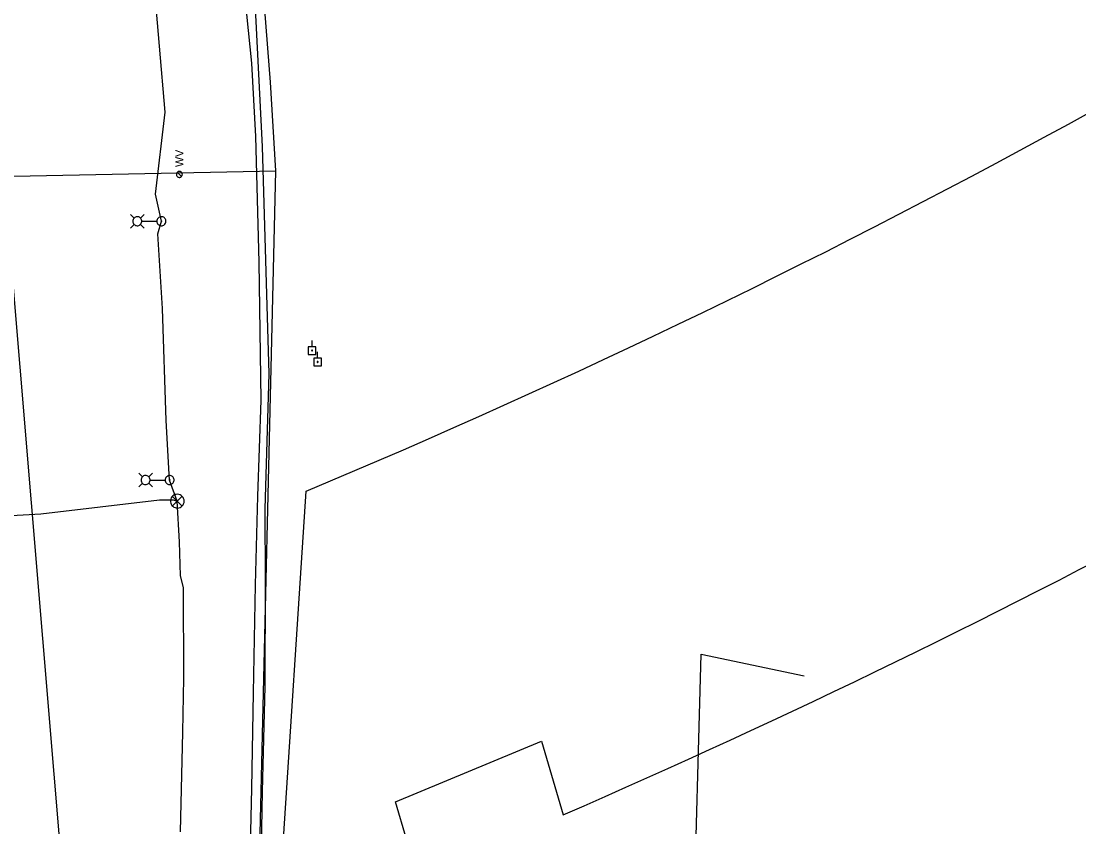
# Model space of a CAD drawing. Extents: x 596028 to 606371, y 330010 to 403088.
# Drawn here: x 604941 to 605450, y 333548 to 333935 of the extents above; entities that cross this region are included whole.
import ezdxf

# ---------------------------------------------------------------- set-up
doc = ezdxf.new("R2010")
doc.units = 0
for name, color, linetype in [('E_LTG', 7, 'Continuous'), ('E_LTG_CID', 7, 'Continuous'), ('E_UTL_EPowerPole', 7, 'Continuous'), ('E_UTL_G_UG', 7, 'Continuous'), ('E_UTL_Overhead', 7, 'Continuous'), ('E_UTL_SAN_UG_MMSD', 7, 'Continuous'), ('E_UTL_TV_UG', 7, 'Continuous'), ('E_UTL_W', 7, 'Continuous'), ('E_UTL_W_UG', 7, 'Continuous')]:
    doc.layers.add(name, color=color, linetype=linetype)

# ---------------------------------------------------------------- blocks, each defined once
blk = doc.blocks.new('ACAD_PROXY_ENTITY')
at = {"layer": 'E_LTG'}
for points in [[(1843732.6, 1017005.2), (1843732.5, 1017007.1), (1843731.9, 1017008.9), (1843731, 1017010.6), (1843729.9, 1017012.1), (1843728.4, 1017013.4), (1843726.8, 1017014.3), (1843725, 1017014.9), (1843723.1, 1017015.2), (1843721.1, 1017015.1), (1843719.3, 1017014.7), (1843717.6, 1017013.9), (1843716, 1017012.8), (1843714.7, 1017011.4), (1843713.6, 1017009.8), (1843712.9, 1017008), (1843712.6, 1017006.1), (1843712.6, 1017004.2), (1843712.9, 1017002.3), (1843713.6, 1017000.6), (1843714.7, 1016998.9), (1843716, 1016997.6), (1843717.6, 1016996.4), (1843719.3, 1016995.7), (1843721.1, 1016995.2), (1843723.1, 1016995.1), (1843725, 1016995.4), (1843726.8, 1016996), (1843728.4, 1016997), (1843729.9, 1016998.2), (1843731, 1016999.7), (1843731.9, 1017001.4), (1843732.5, 1017003.3), (1843732.6, 1017005.2)], [(1843729.5, 1017012.3), (1843715.4, 1016998.1)], [(1843715.4, 1017012.1), (1843729.6, 1016997.9)]]:
    blk.add_lwpolyline(points, dxfattribs=at)

msp = doc.modelspace()

# ---------------------------------------------------------------- linework, layer by layer
at = {"layer": 'E_LTG'}
for points in [[(604995.43, 333840.3), (604993.66, 333842.08)], [(604994.78, 333838.78), (604994.82, 333838.37), (604994.94, 333837.97), (604995.13, 333837.61), (604995.38, 333837.28), (604995.69, 333837.01), (604996.05, 333836.8), (604996.44, 333836.67), (604996.85, 333836.61), (604997.27, 333836.63), (604997.67, 333836.73), (604998.04, 333836.9), (604998.38, 333837.14), (604998.67, 333837.44), (604998.89, 333837.79), (604999.04, 333838.17), (604999.12, 333838.58), (604999.12, 333838.99), (604999.04, 333839.4), (604998.89, 333839.78), (604998.67, 333840.13), (604998.38, 333840.43), (604998.04, 333840.67), (604997.67, 333840.84), (604997.27, 333840.94), (604996.85, 333840.96), (604996.44, 333840.9), (604996.05, 333840.76), (604995.69, 333840.55), (604995.38, 333840.28), (604995.13, 333839.96), (604994.94, 333839.59), (604994.82, 333839.19), (604994.78, 333838.78)], [(604998.48, 333840.3), (605000.26, 333842.08)], [(605006.38, 333838.78), (605006.42, 333838.37), (605006.54, 333837.97), (605006.73, 333837.61), (605006.99, 333837.28), (605007.3, 333837.01), (605007.66, 333836.8), (605008.05, 333836.67), (605008.46, 333836.61), (605008.87, 333836.63), (605009.27, 333836.73), (605009.65, 333836.9), (605009.98, 333837.14), (605010.27, 333837.44), (605010.49, 333837.79), (605010.65, 333838.17), (605010.73, 333838.58), (605010.73, 333838.99), (605010.65, 333839.4), (605010.49, 333839.78), (605010.27, 333840.13), (605009.98, 333840.43), (605009.65, 333840.67), (605009.27, 333840.84), (605008.87, 333840.94), (605008.46, 333840.96), (605008.05, 333840.9), (605007.66, 333840.76), (605007.3, 333840.55), (605006.99, 333840.28), (605006.73, 333839.96), (605006.54, 333839.59), (605006.42, 333839.19), (605006.38, 333838.78)], [(604995.43, 333837.26), (604993.66, 333835.48)], [(604998.48, 333837.26), (605000.26, 333835.48)], [(604999.17, 333838.78), (605006.35, 333838.78)], [(605008.39, 333838.78), (605008.4, 333838.75), (605008.41, 333838.72), (605008.42, 333838.69), (605008.44, 333838.67), (605008.46, 333838.65), (605008.49, 333838.63), (605008.52, 333838.62), (605008.55, 333838.62), (605008.58, 333838.62), (605008.61, 333838.63), (605008.64, 333838.64), (605008.67, 333838.66), (605008.69, 333838.68), (605008.71, 333838.71), (605008.72, 333838.74), (605008.73, 333838.77), (605008.73, 333838.8), (605008.72, 333838.83), (605008.71, 333838.86), (605008.69, 333838.89), (605008.67, 333838.91), (605008.64, 333838.93), (605008.61, 333838.94), (605008.58, 333838.95), (605008.55, 333838.95), (605008.52, 333838.94), (605008.49, 333838.93), (605008.46, 333838.92), (605008.44, 333838.9), (605008.42, 333838.87), (605008.41, 333838.84), (605008.4, 333838.81), (605008.39, 333838.78)], [(604999.39, 333715.87), (604997.62, 333717.65)], [(604999.39, 333712.83), (604997.62, 333711.05)], [(604998.74, 333714.35), (604998.78, 333713.94), (604998.9, 333713.54), (604999.09, 333713.18), (604999.34, 333712.85), (604999.65, 333712.58), (605000.01, 333712.37), (605000.4, 333712.24), (605000.81, 333712.18), (605001.23, 333712.2), (605001.63, 333712.3), (605002, 333712.47), (605002.34, 333712.71), (605002.63, 333713.01), (605002.85, 333713.36), (605003, 333713.74), (605003.08, 333714.15), (605003.08, 333714.56), (605003, 333714.97), (605002.85, 333715.35), (605002.63, 333715.7), (605002.34, 333716), (605002, 333716.24), (605001.63, 333716.41), (605001.23, 333716.51), (605000.81, 333716.53), (605000.4, 333716.47), (605000.01, 333716.33), (604999.65, 333716.12), (604999.34, 333715.85), (604999.09, 333715.53), (604998.9, 333715.16), (604998.78, 333714.76), (604998.74, 333714.35)], [(605002.44, 333715.87), (605004.22, 333717.65)], [(605002.44, 333712.83), (605004.22, 333711.05)], [(605003.13, 333714.35), (605010.31, 333714.35)], [(605010.34, 333714.35), (605010.38, 333713.94), (605010.5, 333713.54), (605010.69, 333713.18), (605010.95, 333712.85), (605011.26, 333712.58), (605011.62, 333712.37), (605012.01, 333712.24), (605012.42, 333712.18), (605012.83, 333712.2), (605013.23, 333712.3), (605013.61, 333712.47), (605013.94, 333712.71), (605014.23, 333713.01), (605014.45, 333713.36), (605014.61, 333713.74), (605014.69, 333714.15), (605014.69, 333714.56), (605014.61, 333714.97), (605014.45, 333715.35), (605014.23, 333715.7), (605013.94, 333716), (605013.61, 333716.24), (605013.23, 333716.41), (605012.83, 333716.51), (605012.42, 333716.53), (605012.01, 333716.47), (605011.62, 333716.33), (605011.26, 333716.12), (605010.95, 333715.85), (605010.69, 333715.53), (605010.5, 333715.16), (605010.38, 333714.76), (605010.34, 333714.35)], [(605012.35, 333714.35), (605012.36, 333714.32), (605012.37, 333714.29), (605012.38, 333714.26), (605012.4, 333714.24), (605012.42, 333714.22), (605012.45, 333714.2), (605012.48, 333714.19), (605012.51, 333714.19), (605012.54, 333714.19), (605012.57, 333714.2), (605012.6, 333714.21), (605012.63, 333714.23), (605012.65, 333714.25), (605012.67, 333714.28), (605012.68, 333714.31), (605012.69, 333714.34), (605012.69, 333714.37), (605012.68, 333714.4), (605012.67, 333714.43), (605012.65, 333714.46), (605012.63, 333714.48), (605012.6, 333714.5), (605012.57, 333714.51), (605012.54, 333714.52), (605012.51, 333714.52), (605012.48, 333714.51), (605012.45, 333714.5), (605012.42, 333714.49), (605012.4, 333714.47), (605012.38, 333714.44), (605012.37, 333714.41), (605012.36, 333714.38), (605012.35, 333714.35)]]:
    msp.add_lwpolyline(points, dxfattribs=at)
at = {"layer": 'E_LTG_CID'}
for points in [[(605017.72, 333545.18), (605018.86, 333593.18), (605019.31, 333619.04), (605019.11, 333662.74), (605017.7, 333668.32), (605017.29, 333684.65), (605016.2, 333704.19), (605012.52, 333714.35), (605010.86, 333742.99), (605009.02, 333796.81), (605006.86, 333832.68), (605008.56, 333838.78), (605005.64, 333851.75), (605010.35, 333891.22), (605002.22, 333986.67), (604999.56, 334013), (604995.2, 334088.09), (604992.37, 334163.31), (604990.63, 334201.5), (604987.81, 334245.82), (604984.57, 334308.11), (604981.59, 334376.96)], [(604898.92, 333656.62), (604896.66, 333695.09), (604950.52, 333698.02), (605007.71, 333704.8), (605014.25, 333704.78), (605016.2, 333704.19)]]:
    msp.add_lwpolyline(points, dxfattribs=at)
at = {"layer": 'E_UTL_EPowerPole'}
for points in [[(605081.04, 333778.47), (605081.04, 333781.38)], [(605082.88, 333778.47), (605079.19, 333778.47)], [(605079.19, 333778.47), (605079.19, 333774.78)], [(605079.19, 333774.78), (605082.88, 333774.78)], [(605081.31, 333776.63), (605081.3, 333776.68), (605081.29, 333776.72), (605081.27, 333776.76), (605081.24, 333776.8), (605081.21, 333776.83), (605081.17, 333776.85), (605081.13, 333776.86), (605081.08, 333776.87), (605081.04, 333776.87), (605080.99, 333776.86), (605080.95, 333776.84), (605080.91, 333776.81), (605080.88, 333776.78), (605080.86, 333776.74), (605080.84, 333776.7), (605080.83, 333776.65), (605080.83, 333776.61), (605080.84, 333776.57), (605080.86, 333776.52), (605080.88, 333776.48), (605080.91, 333776.45), (605080.95, 333776.43), (605080.99, 333776.41), (605081.04, 333776.4), (605081.08, 333776.39), (605081.13, 333776.4), (605081.17, 333776.42), (605081.21, 333776.44), (605081.24, 333776.47), (605081.27, 333776.5), (605081.29, 333776.54), (605081.3, 333776.59), (605081.31, 333776.63)], [(605082.88, 333774.78), (605082.88, 333778.47)], [(605083.67, 333773), (605083.67, 333775.91)], [(605085.51, 333773), (605081.82, 333773)], [(605081.82, 333773), (605081.82, 333769.31)], [(605081.82, 333769.31), (605085.51, 333769.31)], [(605083.94, 333771.16), (605083.93, 333771.21), (605083.92, 333771.25), (605083.9, 333771.29), (605083.87, 333771.33), (605083.84, 333771.36), (605083.8, 333771.38), (605083.76, 333771.39), (605083.71, 333771.4), (605083.67, 333771.4), (605083.62, 333771.39), (605083.58, 333771.37), (605083.54, 333771.34), (605083.51, 333771.31), (605083.49, 333771.27), (605083.47, 333771.23), (605083.46, 333771.18), (605083.46, 333771.14), (605083.47, 333771.1), (605083.49, 333771.05), (605083.51, 333771.01), (605083.54, 333770.98), (605083.58, 333770.96), (605083.62, 333770.94), (605083.67, 333770.93), (605083.71, 333770.92), (605083.76, 333770.93), (605083.8, 333770.95), (605083.84, 333770.97), (605083.87, 333771), (605083.9, 333771.03), (605083.92, 333771.07), (605083.93, 333771.12), (605083.94, 333771.16)], [(605085.51, 333769.31), (605085.51, 333773)]]:
    msp.add_lwpolyline(points, dxfattribs=at)
at = {"layer": 'E_UTL_G_UG'}
msp.add_lwpolyline([(605067.35, 332890.68), (605061.21, 332951.97), (605055.05, 333004.59), (605053.86, 333028.21), (605052.5, 333057.99), (605051.57, 333081.36), (605049.66, 333125.99), (605049.8, 333176.37), (605050.05, 333219.56), (605051.36, 333273.68), (605051.84, 333298.93), (605052.97, 333353.42), (605053.54, 333377.39), (605054.31, 333435.25), (605055.56, 333475.58), (605057.16, 333564.52), (605058.44, 333615), (605058.65, 333665.55), (605058.49, 333700.45), (605060.44, 333765.47), (605057.13, 333874.76), (605051.05, 333995.08)], dxfattribs=at)
at = {"layer": 'E_UTL_Overhead'}
msp.add_line((605268.31, 333630.66), (605317.78, 333620.15), dxfattribs=at)
msp.add_lwpolyline([(605251.35, 332794.14), (605251.32, 332797.87), (605254.28, 332888.93), (605255.36, 332982.6), (605256.54, 333101.39), (605259.23, 333266.42), (605263.85, 333423.49), (605264.54, 333496.55), (605268.31, 333630.66)], dxfattribs=at)
at = {"layer": 'E_UTL_SAN_UG_MMSD'}
msp.add_lwpolyline([(604978.83, 333311.92), (604918.55, 334029.79), (604889.58, 334663.41)], dxfattribs=at)
at = {"layer": 'E_UTL_TV_UG'}
msp.add_lwpolyline([(605047.66, 333380.14), (605052.04, 333566.05), (605052.94, 333612.06), (605053.78, 333663.95), (605054.92, 333706.62), (605056.5, 333752.82), (605055.52, 333819.08), (605053.96, 333879.58), (605052.02, 333914.74), (605048.87, 333946.4), (605047.29, 333975.33), (605044.92, 334014.62), (605047.49, 334023.58), (605051.3, 334025.55), (605059.81, 334029.72)], dxfattribs=at)
at = {"layer": 'E_UTL_W'}
for points in [[(605017.2, 333862.73), (605016.93, 333862.71), (605016.67, 333862.63), (605016.43, 333862.51), (605016.22, 333862.34), (605016.04, 333862.13), (605015.91, 333861.9), (605015.82, 333861.64), (605015.78, 333861.37), (605015.79, 333861.1), (605015.86, 333860.84), (605015.97, 333860.59), (605016.13, 333860.37), (605016.32, 333860.18), (605016.55, 333860.04), (605016.8, 333859.94), (605017.07, 333859.89), (605017.34, 333859.89), (605017.6, 333859.94), (605017.86, 333860.04), (605018.08, 333860.18), (605018.28, 333860.37), (605018.44, 333860.59), (605018.55, 333860.84), (605018.61, 333861.1), (605018.63, 333861.37), (605018.59, 333861.64), (605018.5, 333861.9), (605018.36, 333862.13), (605018.19, 333862.34), (605017.97, 333862.51), (605017.73, 333862.63), (605017.47, 333862.71), (605017.2, 333862.73)], [(605018.21, 333860.3), (605016.19, 333862.31)]]:
    msp.add_lwpolyline(points, dxfattribs=at)
at = {"layer": 'E_UTL_W_UG'}
msp.add_line((604848.93, 333858.58), (605063.62, 333862.97), dxfattribs=at)
for points in [[(605063.62, 333862.97), (605061.08, 333905.73), (605053.48, 334001.96), (605049.44, 334030.42), (605044.03, 334104.39), (605037.24, 334199.25)], [(605067.83, 333478.45), (605068, 333484.19), (605055.16, 333503.6), (605063.62, 333862.97)], [(605068.72, 333498.3), (605066.5, 333503.89), (605066.5, 333529.42), (605078.21, 333708.98), (605125.02, 333728.93)], [(605131.71, 333523.66), (605121.22, 333559.63), (605191.49, 333588.82), (605201.83, 333553.34)]]:
    msp.add_lwpolyline(points, dxfattribs=at)
for radius, start, end in [(4094.72, 293.47118, 313.14982), (3903.06, 293.46346, 305.86136)]:
    msp.add_arc((603570.96, 337309.26), radius, start, end, dxfattribs=at)

# ---------------------------------------------------------------- block references
at = {"layer": 'E_LTG', "xscale": 0.32808333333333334, "yscale": 0.32808333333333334}
msp.add_blockref('ACAD_PROXY_ENTITY', (121.55, 41.75), dxfattribs=at)

# ---------------------------------------------------------------- texts
at = {"layer": 'E_UTL_W'}
msp.add_text('WV', height=3.85, rotation=90, dxfattribs=at).set_placement((605019.13, 333864.87))

doc.saveas('drawing.dxf')
